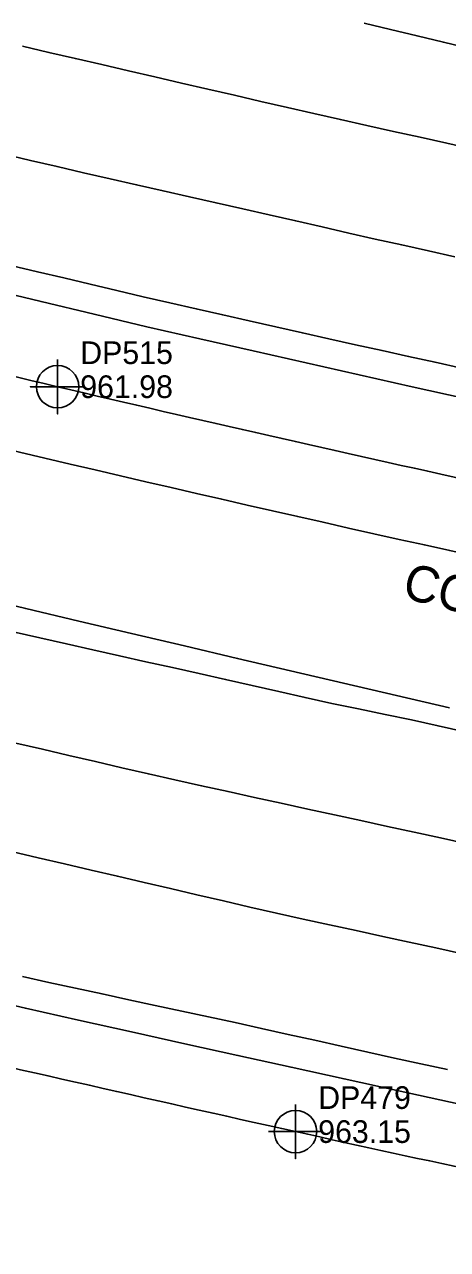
# Model space of a CAD drawing. Extents: x 1182322 to 1186765, y 572295 to 575411.
# Drawn here: x 1185705 to 1185751.7, y 573689.5 to 573824.6 of the extents above; entities that cross this region are included whole.
import ezdxf

# ---------------------------------------------------------------- set-up
doc = ezdxf.new("R2010")
doc.units = 0
for name, color, linetype in [('COGO Default Chain', 7, 'Continuous'), ('Exist Guardrail', 7, 'Continuous'), ('Exist Guardrail Cable Guide Rail', 7, 'Continuous'), ('Exist Guardrail Cable Guide Rail Cogo Elevation', 7, 'Continuous'), ('Exist Guardrail Cable Guide Rail Cogo Number', 7, 'Continuous'), ('Exist Guardrail Cable Guide Rail Cogo Point CELL', 7, 'Continuous'), ('Exist Guardrail Cogo Elevation', 7, 'Continuous'), ('Exist Guardrail Cogo Number', 7, 'Continuous'), ('Exist Guardrail Cogo Point CELL', 7, 'Continuous'), ('Exist Horizontal Alignment', 7, 'Continuous'), ('Exist Roads EOP', 7, 'Continuous'), ('Exist Roads EOT', 7, 'Continuous'), ('Exist Structure Minor Paved Ditch or Gutter Text', 7, 'Continuous')]:
    doc.layers.add(name, color=color, linetype=linetype)

msp = doc.modelspace()

# ---------------------------------------------------------------- linework, layer by layer
at = {"layer": 'COGO Default Chain'}
msp.add_arc((1186442.72, 576894.22), 3203, 256.26372, 262.82154, dxfattribs=at)
at = {"layer": 'Exist Guardrail'}
for points in [[(1185390.3, 573940.07), (1185437.01, 573922.28), (1185484.33, 573906.54), (1185526.22, 573893.43), (1185574.13, 573879.46), (1185622.33, 573866.54), (1185670.88, 573853.88), (1185719.13, 573841.46), (1185767.43, 573829.33), (1185816.18, 573817.9), (1185864.94, 573807.26), (1185913.93, 573797.57), (1185963.25, 573788.74), (1186012.41, 573780.34), (1186049.41, 573774.82)], [(1186024.1, 573651.4), (1185974.53, 573658.23), (1185925.08, 573665.96), (1185876.03, 573674.4), (1185826.75, 573683.69), (1185777.99, 573693.31), (1185734.89, 573702.52), (1185686.39, 573713.51)]]:
    msp.add_spline(points, degree=3, dxfattribs=at)
at = {"layer": 'Exist Guardrail Cable Guide Rail'}
msp.add_spline([(1186038.69, 573724.46), (1185991.11, 573730.82), (1185942.77, 573738.14), (1185896.28, 573746.25), (1185849.68, 573754.45), (1185801.69, 573764.04), (1185755.31, 573774.06), (1185708.64, 573784.68), (1185661.69, 573796.05), (1185615.35, 573807.21)], degree=3, dxfattribs=at)
at = {"layer": 'Exist Guardrail Cable Guide Rail Cogo Point CELL'}
msp.add_lwpolyline([(1185708.64, 573787.68), (1185708.64, 573781.68), (1185708.64, 573784.68), (1185705.64, 573784.68), (1185711.64, 573784.68)], dxfattribs=at)
msp.add_circle((1185708.64, 573784.68), 2.34, dxfattribs=at)
at = {"layer": 'Exist Guardrail Cogo Point CELL'}
msp.add_lwpolyline([(1185734.89, 573705.52), (1185734.89, 573699.52), (1185734.89, 573702.52), (1185737.89, 573702.52), (1185731.89, 573702.52)], dxfattribs=at)
msp.add_circle((1185734.89, 573702.52), 2.34, dxfattribs=at)
at = {"layer": 'Exist Horizontal Alignment'}
msp.add_arc((1186442.72, 576894.22), 3203, 256.26372, 262.82154, dxfattribs=at)
at = {"layer": 'Exist Roads EOP'}
for points in [[(1185753.61, 573783.37), (1185747.76, 573784.67), (1185741.9, 573785.99), (1185736.05, 573787.31), (1185730.2, 573788.63), (1185724.34, 573789.95), (1185718.49, 573791.28), (1185712.66, 573792.67), (1185706.82, 573794.07), (1185700.99, 573795.47)], [(1185699.31, 573761.63), (1185705.13, 573760.2), (1185710.97, 573758.82), (1185716.81, 573757.45), (1185722.65, 573756.08), (1185728.5, 573754.71), (1185734.34, 573753.34), (1185740.18, 573751.98), (1185746.02, 573750.62), (1185751.87, 573749.25)], [(1185834.27, 573688.98), (1185828.38, 573690.12), (1185822.49, 573691.25), (1185816.6, 573692.39), (1185810.71, 573693.55), (1185804.83, 573694.73), (1185798.94, 573695.9), (1185793.06, 573697.07), (1185787.18, 573698.25), (1185781.29, 573699.42), (1185775.42, 573700.64), (1185769.56, 573701.92), (1185763.69, 573703.2), (1185757.83, 573704.49), (1185751.97, 573705.77), (1185746.11, 573707.05), (1185740.25, 573708.33), (1185734.39, 573709.62), (1185728.53, 573710.92), (1185722.67, 573712.21), (1185716.81, 573713.51), (1185710.96, 573714.81), (1185705.1, 573716.12), (1185699.26, 573717.48)]]:
    msp.add_lwpolyline(points, dxfattribs=at)
at = {"layer": 'Exist Roads EOT'}
for points in [[(1185742.45, 573824.76), (1185745.37, 573824.07), (1185748.29, 573823.37), (1185751.2, 573822.68), (1185754.12, 573821.99)], [(1185704.76, 573822.23), (1185707.69, 573821.55), (1185710.61, 573820.87), (1185713.53, 573820.2), (1185716.46, 573819.52), (1185719.38, 573818.85), (1185722.3, 573818.17), (1185725.22, 573817.5), (1185728.15, 573816.83), (1185731.07, 573816.15), (1185733.99, 573815.48), (1185736.92, 573814.8), (1185739.84, 573814.14), (1185742.77, 573813.49), (1185745.7, 573812.84), (1185748.63, 573812.19), (1185751.56, 573811.54), (1185754.49, 573810.89)], [(1185752.47, 573799.01), (1185749.54, 573799.66), (1185746.61, 573800.31), (1185743.68, 573800.97), (1185740.76, 573801.63), (1185737.83, 573802.3), (1185734.91, 573802.96), (1185731.98, 573803.63), (1185729.06, 573804.29), (1185726.13, 573804.95), (1185723.2, 573805.62), (1185720.28, 573806.28), (1185717.35, 573806.95), (1185714.43, 573807.61), (1185711.5, 573808.28), (1185708.58, 573808.95), (1185705.66, 573809.63), (1185702.74, 573810.34)], [(1185703.48, 573798.03), (1185706.41, 573797.36), (1185709.33, 573796.69), (1185712.25, 573795.99), (1185715.17, 573795.3), (1185718.09, 573794.61), (1185721.01, 573793.94), (1185723.94, 573793.27), (1185726.86, 573792.6), (1185729.79, 573791.94), (1185732.71, 573791.28), (1185735.64, 573790.61), (1185738.57, 573789.96), (1185741.5, 573789.31), (1185744.43, 573788.66), (1185747.35, 573788.02), (1185750.28, 573787.37), (1185753.21, 573786.73)], [(1185703.76, 573757.66), (1185706.69, 573756.99), (1185709.61, 573756.33), (1185712.54, 573755.66), (1185715.46, 573755), (1185718.39, 573754.34), (1185721.32, 573753.7), (1185724.25, 573753.05), (1185727.18, 573752.4), (1185730.1, 573751.73), (1185733.03, 573751.06), (1185735.95, 573750.39), (1185738.88, 573749.74), (1185741.82, 573749.14), (1185744.76, 573748.53), (1185747.69, 573747.92), (1185750.62, 573747.27), (1185753.55, 573746.63)], [(1185753.83, 573734.27), (1185750.89, 573734.91), (1185747.96, 573735.55), (1185745.03, 573736.18), (1185742.1, 573736.82), (1185739.17, 573737.46), (1185736.24, 573738.1), (1185733.31, 573738.74), (1185730.38, 573739.38), (1185727.45, 573740.02), (1185724.52, 573740.67), (1185721.59, 573741.31), (1185718.66, 573741.97), (1185715.74, 573742.65), (1185712.82, 573743.33), (1185709.89, 573744.01), (1185706.97, 573744.69), (1185704.05, 573745.37)], [(1185703.57, 573733.41), (1185706.49, 573732.73), (1185709.41, 573732.05), (1185712.33, 573731.37), (1185715.25, 573730.69), (1185718.18, 573730.01), (1185721.1, 573729.33), (1185724.02, 573728.65), (1185726.94, 573727.97), (1185729.86, 573727.29), (1185732.79, 573726.61), (1185735.72, 573725.96), (1185738.65, 573725.32), (1185741.58, 573724.69), (1185744.51, 573724.05), (1185747.44, 573723.41), (1185750.37, 573722.78), (1185753.31, 573722.14)], [(1185751.65, 573709.37), (1185748.72, 573709.99), (1185745.79, 573710.63), (1185742.86, 573711.29), (1185739.93, 573711.94), (1185737, 573712.59), (1185734.07, 573713.24), (1185731.15, 573713.89), (1185728.22, 573714.54), (1185725.28, 573715.18), (1185722.35, 573715.81), (1185719.42, 573716.44), (1185716.49, 573717.07), (1185713.55, 573717.7), (1185710.62, 573718.33), (1185707.69, 573718.97), (1185704.76, 573719.63)]]:
    msp.add_lwpolyline(points, dxfattribs=at)

# ---------------------------------------------------------------- texts
at = {"layer": 'Exist Guardrail Cable Guide Rail Cogo Elevation'}
msp.add_text('961.98', height=2.5, dxfattribs=at).set_placement((1185711.14, 573783.43))
at = {"layer": 'Exist Guardrail Cable Guide Rail Cogo Number'}
msp.add_text('DP515', height=2.5, dxfattribs=at).set_placement((1185711.14, 573787.18))
at = {"layer": 'Exist Guardrail Cogo Elevation'}
msp.add_text('963.15', height=2.5, dxfattribs=at).set_placement((1185737.39, 573701.27))
at = {"layer": 'Exist Guardrail Cogo Number'}
msp.add_text('DP479', height=2.5, dxfattribs=at).set_placement((1185737.39, 573705.02))
at = {"layer": 'Exist Structure Minor Paved Ditch or Gutter Text'}
msp.add_text('CONC', height=4, rotation=345.6405, dxfattribs=at).set_placement((1185746.5, 573761.44))

doc.saveas('drawing.dxf')
